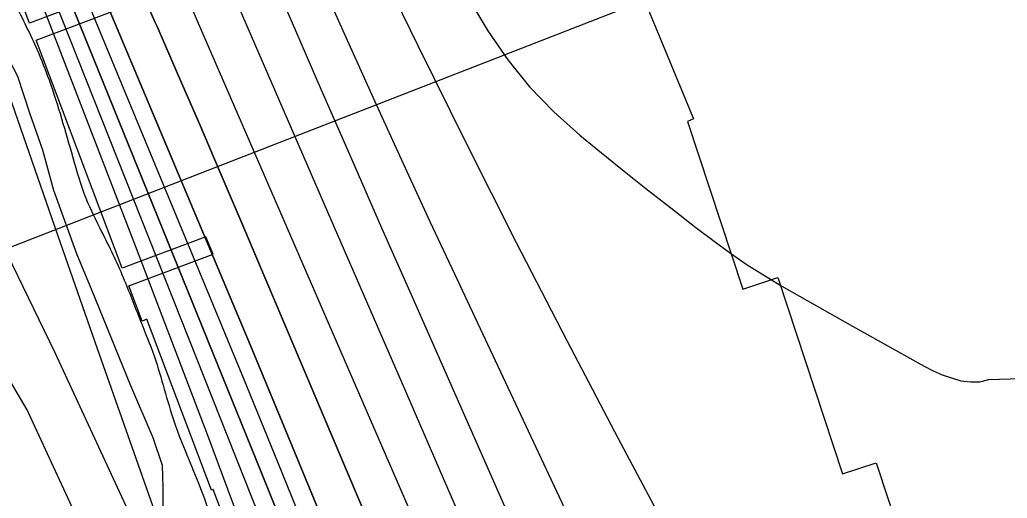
# Model space of a CAD drawing. Extents: x 3694830 to 3732949, y 415201 to 440970.
# Drawn here: x 3714909 to 3715610, y 430776 to 431115 of the extents above; entities that cross this region are included whole.
import ezdxf

# ---------------------------------------------------------------- set-up
doc = ezdxf.new("R2010")
doc.units = 0
for name, color, linetype in [('V-GRID-MAJR', 7, 'Continuous'), ('V-RIVR-EDGE', 7, 'Continuous'), ('V-RIVR-RANG', 7, 'Continuous'), ('V-RRAP-FSHR', 7, 'Continuous'), ('V-RRAP-RVMT', 7, 'Continuous'), ('V-SITE-VEGE', 7, 'Continuous'), ('V-TOPO-DPTH', 7, 'Continuous'), ('V-TOPO-MAJR', 7, 'Continuous'), ('V-TOPO-MINR', 7, 'Continuous'), ('V-TOPO-WATR', 7, 'Continuous')]:
    doc.layers.add(name, color=color, linetype=linetype)

msp = doc.modelspace()

# ---------------------------------------------------------------- linework, layer by layer
at = {"layer": 'V-GRID-MAJR'}
msp.add_spline([(3714934.61, 420805.69), (3714862.37, 426862.61), (3714790.09, 432923), (3714717.8, 438983.4), (3714717.76, 438986.86)], degree=3, dxfattribs=at)
at = {"layer": 'V-RIVR-EDGE'}
msp.add_spline([(3713043.36, 434433.46), (3713056.06, 434414.57), (3713056.04, 434406.88), (3713052.79, 434399.61), (3713047.11, 434392.75), (3713042.65, 434386.29), (3713043.01, 434370.12), (3713038.12, 434351.93), (3713036.07, 434343.45), (3713036.06, 434336.17), (3713040.9, 434332.11), (3713051.79, 434323.59), (3713062.7, 434316.69), (3713076.84, 434311.4), (3713086.94, 434310.97), (3713095.85, 434315.4), (3713105.96, 434316.99), (3713116.07, 434314.94), (3713133.03, 434306.41), (3713147.55, 434292.63), (3713164.08, 434271.56), (3713182.21, 434242.4), (3713202.75, 434208.78), (3713246.25, 434141.96), (3713270.82, 434100.25), (3713298.6, 434054.48), (3713309.06, 434030.19), (3713330.81, 433996.58), (3713345.71, 433970.26), (3713361.42, 433947.98), (3713375.53, 433928.53), (3713396.87, 433893.7), (3713411.78, 433870.62), (3713447.99, 433798.55), (3713459.25, 433773.05), (3713466.86, 433742.7), (3713472.45, 433712.36), (3713472.36, 433677.18), (3713468.61, 433633.52), (3713467.34, 433610.07), (3713470.51, 433584.58), (3713479.34, 433556.26), (3713491.82, 433535.6), (3713493.84, 433532.77), (3713502.73, 433532.34), (3713517.29, 433531.5), (3713528.19, 433525), (3713535.44, 433512.04), (3713539.44, 433497.88), (3713551.1, 433470.76), (3713571.62, 433428.25), (3713584.91, 433405.57), (3713600.61, 433378.84), (3713617.94, 433355.35), (3713630.85, 433341.16), (3713638.1, 433329.42), (3713667.92, 433288.1), (3713682.82, 433262.18), (3713698.93, 433235.86), (3713713.83, 433213.98), (3713743.66, 433173.47), (3713771.07, 433139.03), (3713793.64, 433108.65), (3713810.98, 433087.98), (3713825.88, 433064.9), (3713836.35, 433046.68), (3713854.88, 433019.54), (3713877.84, 432982.28), (3713890.75, 432968.09), (3713918.55, 432930.82), (3713947.59, 432900.42), (3713972.61, 432880.14), (3713994.41, 432862.7), (3714015.79, 432843.64), (3714024.68, 432838.77), (3714027.51, 432840.38), (3714031.55, 432836.73), (3714054.94, 432811.2), (3714069.05, 432794.58), (3714081.14, 432778.78), (3714084.75, 432767.86), (3714089.95, 432743.99), (3714090.72, 432729.43), (3714087.84, 432706.79), (3714085.79, 432697.9), (3714089.01, 432689.8), (3714097.06, 432677.25), (3714103.12, 432673.19), (3714116.03, 432662.24), (3714130.96, 432647.24), (3714139.42, 432637.11), (3714147.89, 432628.6), (3714162.42, 432618.05), (3714191.89, 432596.14), (3714208.84, 432583.96), (3714219.33, 432572.21), (3714227.38, 432556.83), (3714239.04, 432529.7), (3714247.87, 432505.42), (3714257.9, 432473.05), (3714259.47, 432454.44), (3714259.46, 432450.8), (3714261.87, 432441.5), (3714263.07, 432437.85), (3714269.13, 432435.01), (3714278.83, 432431.75), (3714288.11, 432423.23), (3714293.74, 432412.3), (3714294.52, 432400.57), (3714296.12, 432393.29), (3714303.37, 432380.33), (3714315.44, 432357.66), (3714335.97, 432318.79), (3714351.64, 432280.74), (3714367.34, 432251.18), (3714384.65, 432218.38), (3714402.77, 432189.63), (3714414.46, 432173.02), (3714421.71, 432161.68), (3714427.34, 432147.51), (3714436.17, 432122.02), (3714449.05, 432097.72), (3714461.53, 432075.05), (3714474.82, 432054.39), (3714484.1, 432043.45), (3714493.76, 432025.23), (3714503, 432004.18), (3714527.15, 431956.4), (3714539.22, 431931.71), (3714554.93, 431907), (3714564.18, 431888.78), (3714574.25, 431871.77), (3714580.29, 431861.25), (3714591.98, 431845.04), (3714599.23, 431833.7), (3714622.59, 431797.66), (3714644.34, 431762.83), (3714687.85, 431695.59), (3714698.72, 431677.77), (3714708.79, 431660.36), (3714715.62, 431642.55), (3714730.5, 431612.19), (3714746.21, 431585.06), (3714751.43, 431570.08), (3714752.99, 431546.22), (3714750.08, 431514.28), (3714744.74, 431483.16), (3714743.88, 431460.52), (3714745.46, 431446.36), (3714749.46, 431426.94), (3714757.89, 431405.89), (3714773.97, 431365.41), (3714788.45, 431333.03), (3714805.34, 431298.21), (3714821.06, 431275.93), (3714824.67, 431265.01), (3714825.46, 431258.13), (3714829.49, 431250.44), (3714839.17, 431239.9), (3714868.97, 431190.09), (3714891.53, 431156.06), (3714906.01, 431126.91), (3714921.7, 431094.12), (3714930.14, 431072.67), (3714946.99, 431017.63), (3714956.22, 430988.9), (3714967.48, 430965.01), (3714982.77, 430932.63), (3714994.82, 430902.27), (3715004.87, 430876.36), (3715018.91, 430830.23), (3715037.39, 430783.68), (3715052.65, 430739.57), (3715069.91, 430689.39), (3715079.14, 430658.23), (3715083.14, 430642.85), (3715090.37, 430620.19), (3715103.21, 430582.95), (3715113.25, 430554.22), (3715131.73, 430503.22), (3715143.38, 430471.65), (3715155.02, 430439.27), (3715170.32, 430412.14), (3715185.61, 430379.35), (3715223.01, 430297.98), (3715228.66, 430293.11), (3715236.35, 430293.9), (3715238.77, 430293.49), (3715239.9, 430259.12), (3715240.57, 430232.44)], degree=3, dxfattribs=at)
at = {"layer": 'V-RIVR-RANG'}
msp.add_line((3714795.1, 430912.19), (3715540.62, 431202.36), dxfattribs=at)
at = {"layer": 'V-RRAP-FSHR'}
for points in [[(3712937.01, 434204), (3713763.54, 433049.96), (3714470.62, 431835.32), (3714934.28, 430879.36)], [(3714934.28, 430879.36), (3715310.78, 430066.42), (3715565.7, 429152.28), (3715743.65, 427937.51), (3715907.84, 426518.24), (3715968.15, 425803.52), (3716063.27, 425015.11), (3716110.19, 424867.16), (3716274.4, 424282.95), (3716360.42, 423797.38)]]:
    msp.add_lwpolyline(points, dxfattribs=at)
at = {"layer": 'V-RRAP-RVMT'}
for points in [[(3715327.08, 431190.94), (3715387.32, 431044.96), (3715383.14, 431043.24), (3715422.38, 430924.33), (3715447.08, 430932.55), (3715492.97, 430793.34)], [(3714986.84, 430926.73), (3715046.5, 430949.11), (3715041.4, 430961.47), (3714982.03, 430939.21), (3714944.57, 431038.14), (3714944.68, 431038.18), (3714920.95, 431100.97), (3714981.69, 431123.77), (3714976.68, 431135.92), (3714916.4, 431112.9), (3714904.79, 431143.51), (3714891.27, 431137.83), (3714889.9, 431141.1)], [(3715404.17, 430222.21), (3715298.65, 430182.21), (3715252.63, 430303.82), (3715242.35, 430299.94), (3715195.73, 430422.93), (3715190.01, 430420.77), (3715143.56, 430543.46), (3715139.7, 430542.05), (3715094.18, 430662.31), (3715092.21, 430661.56), (3715046.57, 430782.1), (3715045.51, 430781.7), (3714999.64, 430902.93), (3714996.26, 430901.63), (3714986.84, 430926.74)], [(3715492.97, 430793.34), (3715516.95, 430801.23), (3715560.42, 430669.52), (3715565.65, 430671.25), (3715611.85, 430531.31), (3715634.02, 430538.08), (3715676.53, 430398.76), (3715695.15, 430404.38), (3715738.04, 430263.7), (3715752.96, 430268.18), (3715794.38, 430132.4), (3715801.92, 430134.79), (3715842.88, 430000.47)]]:
    msp.add_lwpolyline(points, dxfattribs=at)
at = {"layer": 'V-SITE-VEGE'}
for points in [[(3715235.43, 430104.52), (3715220.79, 430139.34), (3715219.01, 430162.84), (3715211.48, 430188.89), (3715200.75, 430224.62), (3715169, 430317.07), (3715149.33, 430368.03), (3715130.32, 430407.47), (3715108.99, 430439.09), (3715087.65, 430470.01), (3715068.18, 430505.31), (3715030.83, 430577.74), (3715010.01, 430629.16), (3714963.55, 430732.71), (3714914.55, 430838.8), (3714849.21, 430949.54), (3714801.14, 431055.17), (3714781.02, 431108.9), (3714768.66, 431138.87)], [(3714877.58, 431129.35), (3714891.34, 431106.74), (3714907.84, 431075.37), (3714916.52, 431048.63), (3714925.43, 431023.04), (3714933.41, 430994.45), (3714949.87, 430948.8), (3714959.94, 430924.59), (3714987.84, 430855.87), (3715003.87, 430819.2), (3715010.49, 430799.38), (3715010.91, 430783.48), (3715010.85, 430762.98), (3715016.06, 430732.79), (3715021.73, 430703.07), (3715023.57, 430701.22), (3715029.29, 430687.38), (3715034.57, 430679.3), (3715041.92, 430671.45)]]:
    msp.add_lwpolyline(points, dxfattribs=at)
at = {"layer": 'V-TOPO-DPTH'}
for points in [[(3715002.7, 431189.86), (3715201, 430732.86), (3715211.38, 430708.88), (3715221.75, 430684.89), (3715232.07, 430660.88), (3715242.37, 430636.86), (3715255.74, 430605.64), (3715259.32, 430597.22), (3715262.85, 430588.78), (3715266.34, 430580.32), (3715269.79, 430571.84), (3715332.33, 430416.83), (3715344.46, 430386.31), (3715356.39, 430355.72), (3715368, 430325.01), (3715379.41, 430294.22), (3715388.99, 430267.94), (3715395.41, 430250.22), (3715401.79, 430232.47), (3715408.1, 430214.7), (3715414.35, 430196.91), (3715471.05, 430034.72)], [(3715002.7, 431189.86), (3715201, 430732.86), (3715211.38, 430708.88), (3715221.75, 430684.89), (3715232.07, 430660.88), (3715242.37, 430636.86), (3715255.74, 430605.64), (3715259.32, 430597.22), (3715262.85, 430588.78), (3715266.34, 430580.32), (3715269.79, 430571.84), (3715332.33, 430416.83), (3715344.46, 430386.31), (3715356.39, 430355.72), (3715368, 430325.01), (3715379.41, 430294.22), (3715388.99, 430267.94), (3715395.41, 430250.22), (3715401.79, 430232.47), (3715408.1, 430214.7), (3715414.35, 430196.91), (3715471.05, 430034.72)], [(3714916.28, 431149.66), (3714991.39, 430954.63), (3715017.02, 430887.67), (3715042.46, 430820.63), (3715067.62, 430753.49)], [(3714991.03, 431146.36), (3715005.55, 431113.44), (3715006.86, 431110.46), (3715021.88, 431075.99), (3715036.82, 431041.49), (3715051.64, 431006.93), (3715066.38, 430972.34), (3715225.46, 430597.22)], [(3715225.46, 430597.22), (3715066.38, 430972.34), (3715051.64, 431006.93), (3715036.82, 431041.49), (3715021.88, 431075.99), (3715006.86, 431110.46), (3715005.55, 431113.44), (3714991.03, 431146.36)], [(3715372.71, 430025.84), (3715320.9, 430173.9), (3715314.06, 430193.27), (3715307.16, 430212.62), (3715300.15, 430231.92), (3715293.07, 430251.21), (3715283.27, 430277.68), (3715271.15, 430310.15), (3715258.91, 430342.58), (3715246.49, 430374.93), (3715233.94, 430407.24), (3715182.67, 430538.24), (3715178.13, 430549.8), (3715173.59, 430561.37), (3715169.04, 430572.93), (3715164.48, 430584.48), (3715142.93, 430638.98), (3715127.54, 430677.77), (3715112.08, 430716.52), (3715096.52, 430755.24), (3715080.89, 430793.93), (3714940.84, 431139.32)], [(3715372.71, 430025.84), (3715320.9, 430173.9), (3715314.06, 430193.27), (3715307.16, 430212.62), (3715300.15, 430231.92), (3715293.07, 430251.21), (3715283.27, 430277.68), (3715271.15, 430310.15), (3715258.91, 430342.58), (3715246.49, 430374.93), (3715233.94, 430407.24), (3715182.67, 430538.24), (3715178.13, 430549.8), (3715173.59, 430561.37), (3715169.04, 430572.93), (3715164.48, 430584.48), (3715142.93, 430638.98), (3715127.54, 430677.77), (3715112.08, 430716.52), (3715096.52, 430755.24), (3715080.89, 430793.93), (3714940.84, 431139.32)], [(3714970.84, 431127.13), (3715013.12, 431027.1), (3715043.14, 430955.74), (3715073.02, 430884.33), (3715102.69, 430812.83), (3715132.21, 430741.26), (3715181.55, 430621.14), (3715191.99, 430595.68), (3715202.42, 430570.22), (3715212.82, 430544.75), (3715223.2, 430519.27), (3715227.91, 430507.68), (3715240.56, 430476.38), (3715253.13, 430445.04), (3715265.57, 430413.65), (3715277.92, 430382.22), (3715314.69, 430288.04), (3715327.91, 430253.89), (3715341, 430219.68), (3715353.9, 430185.4), (3715366.66, 430151.07), (3715379.26, 430116.68), (3715391.77, 430082.26)], [(3715391.77, 430082.26), (3715379.26, 430116.68), (3715366.66, 430151.07), (3715353.9, 430185.4), (3715341, 430219.68), (3715327.91, 430253.89), (3715314.69, 430288.04), (3715277.92, 430382.22), (3715265.57, 430413.65), (3715253.13, 430445.04), (3715240.56, 430476.38), (3715227.91, 430507.68), (3715223.2, 430519.27), (3715212.82, 430544.75), (3715202.42, 430570.22), (3715191.99, 430595.68), (3715181.55, 430621.14), (3715132.21, 430741.26), (3715102.69, 430812.83), (3715073.02, 430884.33), (3715043.14, 430955.74), (3715013.12, 431027.1), (3714970.84, 431127.13)]]:
    msp.add_lwpolyline(points, dxfattribs=at)
at = {"layer": 'V-TOPO-MAJR'}
msp.add_lwpolyline([(3715058.84, 431138.07), (3715127.8, 430979.02), (3715155.35, 430915.52), (3715182.92, 430852.04), (3715210.53, 430788.56), (3715238.16, 430725.1), (3715273.4, 430644.23), (3715283.32, 430621.16), (3715293.1, 430598.04), (3715302.68, 430574.83), (3715312.11, 430551.56), (3715322.13, 430526.51), (3715336.26, 430490.6), (3715350.13, 430454.58), (3715363.6, 430418.42), (3715376.8, 430382.15), (3715406.54, 430299), (3715417.42, 430268.52), (3715428.26, 430238.03), (3715439.05, 430207.52), (3715449.82, 430177), (3715467.23, 430127.5), (3715486.74, 430072.26)], dxfattribs=at)
at = {"layer": 'V-TOPO-MINR'}
for points in [[(3715002.7, 431189.86), (3715201, 430732.86), (3715211.38, 430708.88), (3715221.75, 430684.89), (3715232.07, 430660.88), (3715242.37, 430636.86), (3715255.74, 430605.64), (3715259.32, 430597.22), (3715262.85, 430588.78), (3715266.34, 430580.32), (3715269.79, 430571.84), (3715332.33, 430416.83), (3715344.46, 430386.31), (3715356.39, 430355.72), (3715368, 430325.01), (3715379.41, 430294.22), (3715388.99, 430267.94), (3715395.41, 430250.22), (3715401.79, 430232.47), (3715408.1, 430214.7), (3715414.35, 430196.91), (3715471.05, 430034.72)], [(3715074.83, 431177.04), (3715101.91, 431114.72), (3715123.24, 431065.72), (3715144.64, 431016.75), (3715166.12, 430967.82), (3715187.67, 430918.92), (3715314.35, 430632.04)], [(3715153.72, 431175.03), (3715191.57, 431097.58), (3715226.33, 431027.36), (3715261.58, 430957.38), (3715297.55, 430887.78), (3715334.01, 430818.42), (3715423.1, 430651.02), (3715425.98, 430645.38), (3715428.72, 430639.69), (3715431.28, 430633.9), (3715433.7, 430628.06), (3715435.95, 430622.14), (3715438.09, 430616.19), (3715440.07, 430610.18), (3715441.94, 430604.13), (3715537.92, 430279.45), (3715540.57, 430270.81), (3715543.32, 430262.2), (3715546.25, 430253.65), (3715549.28, 430245.14), (3715915.78, 429393.37)], [(3715116.76, 431156.45), (3715143.84, 431096.08), (3715162.52, 431054.73), (3715181.35, 431013.44), (3715200.4, 430972.26), (3715219.61, 430931.15), (3715286.47, 430789.03), (3715299.65, 430760.94)], [(3714991.03, 431146.36), (3715005.55, 431113.44), (3715006.86, 431110.46), (3715021.88, 431075.99), (3715036.82, 431041.49), (3715051.64, 431006.93), (3715066.38, 430972.34), (3715225.46, 430597.22)], [(3714874.31, 431137.98), (3714885.21, 431108.72), (3714895.75, 431079.31), (3714938.17, 430957.37), (3714962.76, 430886.86), (3714987.43, 430816.38), (3715012.2, 430745.94), (3715037.05, 430675.52), (3715064.89, 430596.86), (3715076.08, 430565.87), (3715087.55, 430534.99), (3715099.42, 430504.26), (3715111.57, 430473.64), (3715117.41, 430459.2), (3715132.68, 430421.44), (3715147.97, 430383.68), (3715163.26, 430345.93), (3715178.56, 430308.18), (3715364.05, 429850.74)], [(3714927.8, 431144.76), (3715118.85, 430662.98), (3715125.8, 430645.38), (3715132.72, 430627.78), (3715139.59, 430610.15), (3715146.44, 430592.51), (3715156.23, 430567.2), (3715158.15, 430562.21), (3715160.08, 430557.22), (3715161.99, 430552.22), (3715163.91, 430547.23), (3715246.85, 430330.34), (3715254.48, 430310.25), (3715262.03, 430290.12), (3715269.49, 430269.96), (3715276.87, 430249.78), (3715283.02, 430232.81), (3715287.24, 430221.08), (3715291.42, 430209.33), (3715295.54, 430197.56), (3715299.62, 430185.78), (3715404.4, 429880.23)], [(3714940.84, 431139.32), (3715080.89, 430793.93), (3715096.52, 430755.24), (3715112.08, 430716.52), (3715127.54, 430677.77), (3715142.93, 430638.98), (3715164.48, 430584.48), (3715169.04, 430572.93), (3715173.59, 430561.37), (3715178.13, 430549.8), (3715182.67, 430538.24), (3715233.94, 430407.24), (3715246.49, 430374.93), (3715258.91, 430342.58), (3715271.15, 430310.15), (3715283.27, 430277.68), (3715293.07, 430251.21), (3715300.15, 430231.92), (3715307.16, 430212.62), (3715314.06, 430193.27), (3715320.9, 430173.9), (3715372.71, 430025.84)], [(3714955.22, 431133.43), (3715043.72, 430919.73), (3715068.01, 430860.85), (3715092.2, 430801.92), (3715116.22, 430742.92), (3715140.13, 430683.88), (3715172.94, 430602.52), (3715180.35, 430584.12), (3715187.75, 430565.72), (3715195.13, 430547.3), (3715202.5, 430528.89), (3715222.02, 430480.02), (3715239.02, 430437.12), (3715255.88, 430394.16), (3715272.5, 430351.12), (3715288.97, 430308.01), (3715303.27, 430270.28), (3715313.46, 430243.18), (3715323.55, 430216.04), (3715333.5, 430188.85), (3715343.34, 430161.63), (3715369.2, 430089.56)], [(3714970.84, 431127.13), (3715013.12, 431027.1), (3715043.14, 430955.74), (3715073.02, 430884.33), (3715102.69, 430812.83), (3715132.21, 430741.26), (3715181.55, 430621.14), (3715191.99, 430595.68), (3715202.42, 430570.22), (3715212.82, 430544.75), (3715223.2, 430519.27), (3715227.91, 430507.68), (3715240.56, 430476.38), (3715253.13, 430445.04), (3715265.57, 430413.65), (3715277.92, 430382.22), (3715314.69, 430288.04), (3715327.91, 430253.89), (3715341, 430219.68), (3715353.9, 430185.4), (3715366.66, 430151.07), (3715379.26, 430116.68), (3715391.77, 430082.26)], [(3715228.61, 431128.82), (3715241.49, 431107.42), (3715255.63, 431087.03), (3715271, 431067.72), (3715288.21, 431050.03), (3715306.64, 431033.42), (3715318.3, 431023.92), (3715335.85, 431009.77), (3715353.48, 430995.74), (3715371.24, 430981.87), (3715389.1, 430968.12), (3715402, 430958.27), (3715413.63, 430949.76), (3715425.47, 430941.58), (3715437.63, 430933.88), (3715450, 430926.5), (3715462.54, 430919.37), (3715475.09, 430912.27), (3715487.65, 430905.19), (3715500.23, 430898.13), (3715551.08, 430869.65), (3715557.34, 430866.47), (3715563.74, 430863.63), (3715570.35, 430861.32), (3715577.09, 430859.35), (3715583.83, 430858.46), (3715590.45, 430858.56), (3715596.89, 430860.11), (3715634.94, 430861.3)]]:
    msp.add_lwpolyline(points, dxfattribs=at)
at = {"layer": 'V-TOPO-WATR'}
msp.add_lwpolyline([(3714916.28, 431149.66), (3714991.39, 430954.63), (3715017.02, 430887.67), (3715042.46, 430820.63), (3715067.62, 430753.49)], dxfattribs=at)

doc.saveas('drawing.dxf')
